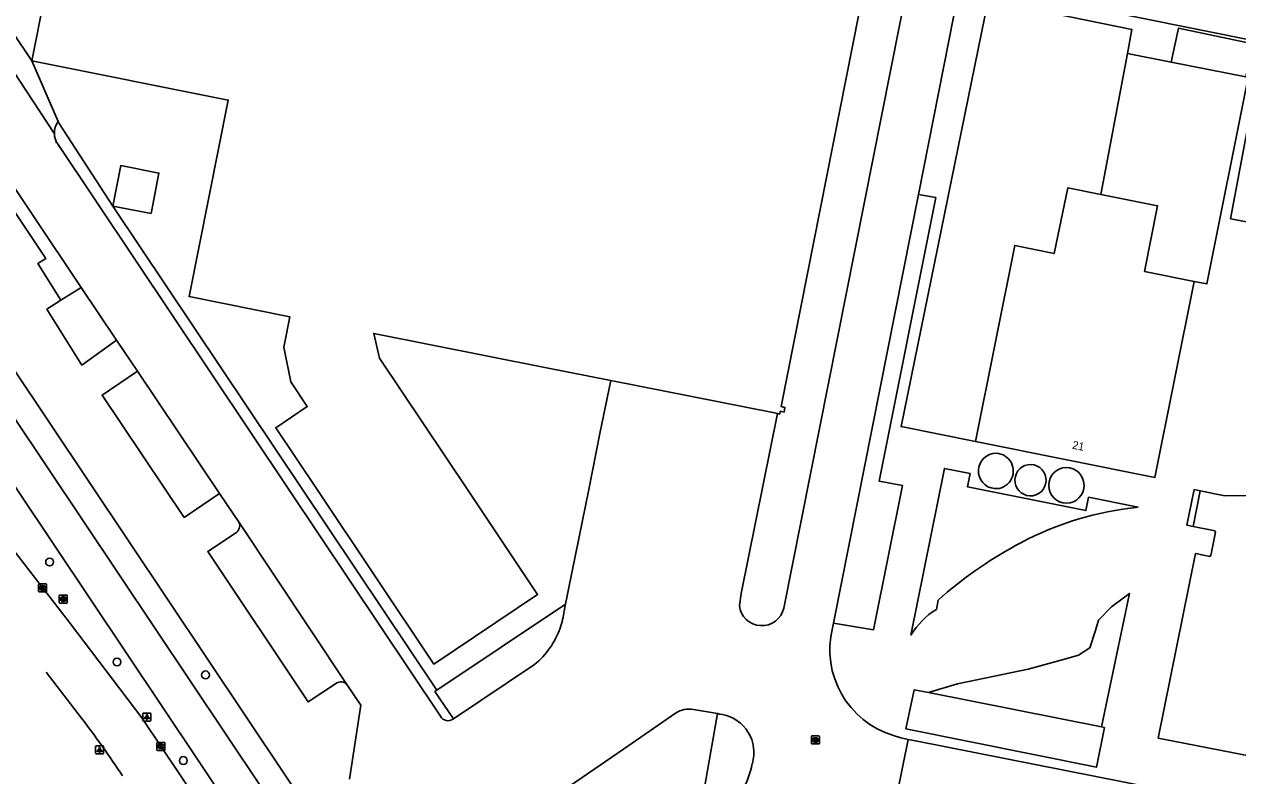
# Model space of a CAD drawing. Extents: x 158797 to 159887, y 384318 to 385255.
# Drawn here: x 159393 to 159544.7, y 384464.3 to 384558.1 of the extents above; entities that cross this region are included whole.
import ezdxf

# ---------------------------------------------------------------- set-up
doc = ezdxf.new("R2010")
doc.units = 0
for name, color, linetype in [('IMGEO_Boom', 7, 'Continuous'), ('IMGEO_Fietspad_gesloten', 7, 'Continuous'), ('IMGEO_Groenvoorziening', 7, 'Continuous'), ('IMGEO_Hek', 7, 'Continuous'), ('IMGEO_Kolk', 7, 'Continuous'), ('IMGEO_Lichtpunt', 7, 'Continuous'), ('IMGEO_Muur', 7, 'Continuous'), ('IMGEO_Opslagtank', 7, 'Continuous'), ('IMGEO_Pand', 7, 'Continuous'), ('IMGEO_Pand_nummerreeks', 7, 'Continuous'), ('IMGEO_Pand_vergunning_verleend', 7, 'Continuous'), ('IMGEO_Parkeervlak_gesloten', 7, 'Continuous'), ('IMGEO_Parkeervlak_halfverhard', 7, 'Continuous'), ('IMGEO_Parkeervlak_open', 7, 'Continuous'), ('IMGEO_Rijbaan_lokaal_gesloten', 7, 'Continuous'), ('IMGEO_Rioolput', 7, 'Continuous'), ('IMGEO_Voetpad_open', 7, 'Continuous')]:
    doc.layers.add(name, color=color, linetype=linetype)

msp = doc.modelspace()

# ---------------------------------------------------------------- linework, layer by layer
at = {"layer": 'IMGEO_Boom'}
for centre in [(159396.17, 384490.97), (159404.6, 384478.47), (159415.66, 384476.86), (159412.88, 384466.16)]:
    msp.add_circle(centre, 0.489, dxfattribs=at)
at = {"layer": 'IMGEO_Fietspad_gesloten'}
for points in [[(159371.82, 384537.96), (159378.04, 384529.43), (159453.87, 384416.18), (159456.14, 384412.7), (159456.52, 384412.11), (159460.26, 384406.28), (159462.92, 384402.05), (159465.09, 384398.59), (159468.29, 384393.36)], [(159369.05, 384534.58), (159374.2, 384526.72), (159374.22, 384526.69), (159432.77, 384439.23), (159434.73, 384436.3), (159449.85, 384413.84), (159452.55, 384409.65), (159460.54, 384397.25)]]:
    msp.add_lwpolyline(points, dxfattribs=at)
at = {"layer": 'IMGEO_Groenvoorziening'}
for points in [[(159366.68, 384552.42), (159460.06, 384412.84), (159464.74, 384416.52)], [(159460.64, 384485.71), (159444.57, 384474.94)]]:
    msp.add_lwpolyline(points, dxfattribs=at)
at = {"layer": 'IMGEO_Hek'}
msp.add_lwpolyline([(159366.68, 384552.42), (159460.06, 384412.84), (159470.95, 384421.2)], dxfattribs=at)
at = {"layer": 'IMGEO_Kolk'}
for p, q in [((159394.78, 384487.3), (159394.78, 384488.15)), ((159394.86, 384488.23), (159395.71, 384488.23)), ((159395.27, 384488.01), (159395.3, 384488.01)), ((159395.78, 384488.15), (159395.78, 384487.3)), ((159395.71, 384487.23), (159394.86, 384487.23)), ((159395.29, 384487.45), (159395.27, 384487.45)), ((159409.58, 384467.5), (159409.58, 384468.36)), ((159409.65, 384468.43), (159410.5, 384468.43)), ((159410.06, 384468.21), (159410.09, 384468.21)), ((159410.58, 384468.36), (159410.58, 384467.5)), ((159410.5, 384467.43), (159409.65, 384467.43)), ((159410.09, 384467.65), (159410.06, 384467.65))]:
    msp.add_line(p, q, dxfattribs=at)
for points in [[(159394.78, 384487.3), (159394.78, 384488.15)], [(159394.86, 384488.23), (159395.71, 384488.23)], [(159395.1, 384487.93), (159395.23, 384487.93), (159395.23, 384487.77), (159395.36, 384487.93), (159395.52, 384487.93), (159395.38, 384487.78), (159395.53, 384487.53), (159395.38, 384487.53), (159395.29, 384487.69), (159395.23, 384487.62), (159395.23, 384487.53), (159395.1, 384487.53), (159395.1, 384487.93)], [(159395.78, 384488.15), (159395.78, 384487.3)], [(159395.71, 384487.23), (159394.86, 384487.23)], [(159409.58, 384467.5), (159409.58, 384468.36)], [(159409.65, 384468.43), (159410.5, 384468.43)], [(159409.9, 384468.13), (159410.02, 384468.13), (159410.02, 384467.98), (159410.15, 384468.13), (159410.31, 384468.13), (159410.17, 384467.98), (159410.32, 384467.73), (159410.17, 384467.73), (159410.08, 384467.9), (159410.02, 384467.83), (159410.02, 384467.73), (159409.9, 384467.73), (159409.9, 384468.13)], [(159410.58, 384468.36), (159410.58, 384467.5)], [(159410.5, 384467.43), (159409.65, 384467.43)]]:
    msp.add_lwpolyline(points, dxfattribs=at)
for centre, start, end in [((159394.86, 384488.15), 91.552, 178.448), ((159394.86, 384488.15), 91.552, 178.448), ((159395.71, 384488.15), 1.552, 88.448), ((159395.71, 384488.15), 1.552, 88.448), ((159394.86, 384487.3), 181.552, 268.448), ((159394.86, 384487.3), 181.552, 268.448), ((159395.71, 384487.3), 271.552, 358.448), ((159395.71, 384487.3), 271.552, 358.448), ((159409.65, 384468.36), 91.552, 178.448), ((159409.65, 384468.36), 91.552, 178.448), ((159410.5, 384468.36), 1.552, 88.448), ((159410.5, 384468.36), 1.552, 88.448), ((159409.65, 384467.51), 181.552, 268.448), ((159409.65, 384467.51), 181.552, 268.448), ((159410.5, 384467.51), 271.552, 358.448), ((159410.5, 384467.51), 271.552, 358.448)]:
    msp.add_arc(centre, 0.0765, start, end, dxfattribs=at)
for centre, major_axis, ratio, start_param, end_param in [((159395.27, 384487.73), (-0.387, 0.002), 0.722429, 4.712389, 7.853982), ((159395.29, 384487.73), (-0.39, 0.002), 0.717154, 1.570796, 4.712389), ((159410.06, 384467.93), (-0.387, 0.002), 0.722429, 4.712389, 7.853982), ((159410.09, 384467.93), (-0.39, 0.002), 0.717154, 1.570796, 4.712389)]:
    msp.add_ellipse(centre, major_axis=major_axis, ratio=ratio, start_param=start_param, end_param=end_param, dxfattribs=at)
at = {"layer": 'IMGEO_Lichtpunt'}
for p, q in [((159407.83, 384472.01), (159407.83, 384471.2)), ((159407.83, 384472.01), (159407.83, 384471.2)), ((159408.73, 384472.1), (159407.92, 384472.1)), ((159408.73, 384472.1), (159407.92, 384472.1)), ((159407.92, 384471.1), (159408.73, 384471.1)), ((159407.92, 384471.1), (159408.73, 384471.1)), ((159408.83, 384471.2), (159408.83, 384472.01)), ((159408.83, 384471.2), (159408.83, 384472.01)), ((159401.92, 384467.9), (159401.92, 384467.09)), ((159401.92, 384467.9), (159401.92, 384467.09)), ((159402.82, 384467.99), (159402.02, 384467.99)), ((159402.82, 384467.99), (159402.02, 384467.99)), ((159402.02, 384467), (159402.82, 384467)), ((159402.02, 384467), (159402.82, 384467)), ((159402.92, 384467.09), (159402.92, 384467.9)), ((159402.92, 384467.09), (159402.92, 384467.9))]:
    msp.add_line(p, q, dxfattribs=at)
for points in [[(159408.2, 384471.67), (159408.24, 384471.64), (159408.05, 384471.38), (159408.02, 384471.41), (159408.2, 384471.67)], [(159408.3, 384471.62), (159408.35, 384471.62), (159408.35, 384471.3), (159408.3, 384471.3), (159408.3, 384471.62)], [(159408.41, 384471.64), (159408.45, 384471.67), (159408.64, 384471.41), (159408.6, 384471.38), (159408.41, 384471.64)], [(159402.3, 384467.56), (159402.34, 384467.53), (159402.15, 384467.27), (159402.11, 384467.3), (159402.3, 384467.56)], [(159402.4, 384467.51), (159402.45, 384467.51), (159402.45, 384467.19), (159402.4, 384467.19), (159402.4, 384467.51)], [(159402.51, 384467.53), (159402.55, 384467.56), (159402.73, 384467.3), (159402.7, 384467.27), (159402.51, 384467.53)]]:
    msp.add_lwpolyline(points, dxfattribs=at)
for centre in [(159408.33, 384471.8), (159402.42, 384467.7)]:
    msp.add_circle(centre, 0.0994, dxfattribs=at)
for centre, start, end in [((159407.92, 384472.01), 90, 180), ((159407.92, 384472.01), 90, 180), ((159407.92, 384471.2), 180, 270), ((159407.92, 384471.2), 180, 270), ((159408.73, 384472.01), 0, 90), ((159408.73, 384472.01), 0, 90), ((159408.73, 384471.2), 270, 0), ((159408.73, 384471.2), 270, 360), ((159402.02, 384467.9), 90, 180), ((159402.02, 384467.9), 90, 180), ((159402.02, 384467.09), 180, 270), ((159402.02, 384467.09), 180, 270), ((159402.82, 384467.9), 0, 90), ((159402.82, 384467.9), 0, 90), ((159402.82, 384467.09), 270, 0), ((159402.82, 384467.09), 270, 360)]:
    msp.add_arc(centre, 0.0946, start, end, dxfattribs=at)
at = {"layer": 'IMGEO_Muur'}
for points in [[(159527.56, 384536.87), (159530.86, 384554.5), (159536.35, 384553.4), (159545.66, 384551.55), (159545.95, 384551.49), (159540.8, 384525.69), (159539.2, 384526.01)], [(159538.29, 384495.56), (159539.19, 384500)], [(159539.19, 384500), (159539.97, 384499.85)], [(159539.1, 384495.4), (159538.29, 384495.56)]]:
    msp.add_lwpolyline(points, dxfattribs=at)
at = {"layer": 'IMGEO_Opslagtank'}
for centre, radius, start, end in [((159514.46, 384502.33), 2.21, 89.7721, 264.6248), ((159514.4, 384502.33), 2.21, 266.254, 88.1429), ((159518.77, 384501.18), 1.96, 88.4125, 266.7645), ((159518.74, 384501.18), 1.96, 267.6504, 87.5266), ((159523.26, 384500.54), 2.23, 91.5382, 269.6423), ((159523.21, 384500.54), 2.23, 270.8954, 90.2851)]:
    msp.add_arc(centre, radius, start, end, dxfattribs=at)
at = {"layer": 'IMGEO_Pand'}
for points in [[(159519.58, 384671.66), (159515.47, 384650.93), (159514.85, 384647.81), (159509.62, 384621.45), (159509.05, 384618.53), (159503.78, 384591.95), (159503.2, 384589.03), (159500, 384572.9), (159497.97, 384562.69), (159497.36, 384559.59), (159487.6, 384510.37), (159488.07, 384510.28), (159487.96, 384509.7), (159487.49, 384509.79), (159487.42, 384509.45), (159487.14, 384509.51)], [(159393.96, 384553.55), (159398.81, 384578.09), (159374.24, 384582.91)], [(159466.3, 384513.64), (159458.07, 384515.27), (159436.67, 384519.51), (159437.39, 384516.42), (159448.38, 384500), (159457.15, 384486.89), (159444.18, 384478.21), (159429.61, 384500), (159424.44, 384507.73), (159428.37, 384510.37), (159426.3, 384513.46), (159425.44, 384517.8), (159426.18, 384521.59), (159413.6, 384524.11), (159418.49, 384548.67), (159393.96, 384553.55)], [(159404.07, 384535.42), (159408.85, 384534.5), (159409.83, 384539.55), (159405.06, 384540.48), (159404.07, 384535.42)], [(159527.56, 384536.87), (159523.4, 384537.7), (159521.73, 384529.52), (159516.79, 384530.5), (159511.87, 384506.01)], [(159539.2, 384526.01), (159533, 384527.25), (159534.64, 384535.46), (159527.56, 384536.87)], [(159539.2, 384526.01), (159534.3, 384501.51), (159511.87, 384506.01)], [(159466.3, 384513.64), (159486.76, 384509.58), (159487.14, 384509.51)], [(159545.84, 384466.78), (159534.72, 384468.97), (159539.36, 384492.01), (159541.18, 384491.64), (159541.21, 384491.78), (159541.3, 384491.76), (159541.89, 384494.71), (159541.8, 384494.72), (159541.83, 384494.85), (159539.1, 384495.4), (159539.97, 384499.85), (159543.04, 384499.23), (159545.96, 384499.26), (159549.01, 384514.8), (159549.04, 384514.96)]]:
    msp.add_lwpolyline(points, dxfattribs=at)
at = {"layer": 'IMGEO_Pand_vergunning_verleend'}
msp.add_lwpolyline([(159547.36, 384553.07), (159569.65, 384548.89), (159576.13, 384542.83), (159573.4, 384528.28), (159543.75, 384533.84), (159547.36, 384553.07)], dxfattribs=at)
at = {"layer": 'IMGEO_Parkeervlak_gesloten'}
msp.add_lwpolyline([(159527.56, 384536.87), (159530.86, 384554.5)], dxfattribs=at)
at = {"layer": 'IMGEO_Parkeervlak_halfverhard'}
msp.add_lwpolyline([(159505.99, 384474.66), (159527.64, 384470.36)], dxfattribs=at)
at = {"layer": 'IMGEO_Parkeervlak_open'}
for points in [[(159404.55, 384518.66), (159400.21, 384515.57), (159395.82, 384522.53), (159397.58, 384523.65)], [(159417.42, 384499.52), (159412.99, 384496.54), (159402.73, 384511.82), (159407.15, 384514.79)], [(159432.04, 384475.82), (159428.48, 384473.48), (159415.94, 384492.29), (159419.4, 384494.58)]]:
    msp.add_lwpolyline(points, dxfattribs=at)
for centre, radius, start, end in [((159418.86, 384495.5), 1.07, 300.6059, 21.162), ((159432.6, 384475), 0.991, 41.9925, 124.3672)]:
    msp.add_arc(centre, radius, start, end, dxfattribs=at)
at = {"layer": 'IMGEO_Rijbaan_lokaal_gesloten'}
for points in [[(159487.93, 384485.21), (159527.95, 384686.82)], [(159370.5, 384583.73), (159384.26, 384563.5), (159396.77, 384544.46)], [(159516.94, 384562.1), (159547.37, 384555.96), (159551.38, 384555.15), (159553.62, 384554.38)], [(159509.18, 384559.24), (159504.75, 384536.86)], [(159400.13, 384525.25), (159387.9, 384543.46)], [(159397.06, 384543.35), (159426.07, 384500), (159445.01, 384471.7)], [(159504.75, 384536.86), (159494.14, 384483.33)], [(159444.26, 384416.6), (159430.31, 384437.54), (159420.33, 384452.67), (159407.68, 384471.5), (159398.64, 384483.41), (159381.62, 384505.4), (159370.3, 384519.69), (159367.36, 384523.05), (159362.89, 384527.76), (159362.8, 384527.84)], [(159404.55, 384518.66), (159400.13, 384525.25)], [(159407.15, 384514.79), (159404.55, 384518.66)], [(159417.42, 384499.52), (159407.15, 384514.79)], [(159460.64, 384485.71), (159461.03, 384487.57), (159463.57, 384500), (159464.94, 384507), (159466.3, 384513.64)], [(159487.14, 384509.51), (159482.61, 384487.02), (159482.38, 384485.54)], [(159419.86, 384495.89), (159417.42, 384499.52)], [(159433.33, 384475.66), (159419.86, 384495.89)], [(159460.46, 384484.84), (159460.6, 384485.51), (159460.64, 384485.71)], [(159494.14, 384483.33), (159494.02, 384482.72)], [(159395.76, 384477.19), (159400.16, 384471.46)], [(159446.64, 384471.37), (159456.78, 384478.18)], [(159433.65, 384463.85), (159435.05, 384473.1), (159433.33, 384475.66)], [(159446.6, 384471.36), (159446.64, 384471.37)], [(159474.4, 384472.1), (159467.9, 384467.59), (159460.47, 384462.49), (159455.96, 384459.29)], [(159479.65, 384472.02), (159476.64, 384472.55)], [(159480.25, 384471.91), (159479.89, 384471.97), (159479.65, 384472.02)], [(159501.64, 384469.29), (159502.55, 384469.01), (159503.48, 384468.8)], [(159503.48, 384468.8), (159502.14, 384462.21)], [(159597.88, 384450.13), (159504.38, 384468.61), (159503.48, 384468.8)]]:
    msp.add_lwpolyline(points, dxfattribs=at)
for centre, radius, start, end in [((159399.27, 384544.5), 2.5, 181.0157, 207.5412), ((159450.1, 384486.16), 10.45, 340.7795, 352.7545), ((159485.18, 384485.83), 2.82, 185.8345, 347.3201), ((159450.27, 384486.12), 10.28, 309.3482, 340.6458), ((159504.87, 384480), 11.19, 165.9283, 253.1803), ((159299.2, 384394.13), 127.17, 33.4719, 37.4526), ((159445.95, 384472.2), 1.07, 207.8742, 307.5396), ((159476.12, 384469.39), 3.2, 80.6556, 122.3392), ((159479.37, 384467.17), 4.82, 343.483, 79.4573), ((159472.32, 384468.23), 11.92, 307.2509, 348.2436)]:
    msp.add_arc(centre, radius, start, end, dxfattribs=at)
at = {"layer": 'IMGEO_Rioolput'}
for p, q in [((159397.38, 384485.9), (159397.38, 384486.75)), ((159397.45, 384486.83), (159398.31, 384486.83)), ((159397.87, 384486.61), (159397.89, 384486.61)), ((159398.38, 384486.75), (159398.38, 384485.9)), ((159398.31, 384485.83), (159397.45, 384485.83)), ((159397.89, 384486.05), (159397.86, 384486.05)), ((159491.38, 384468.32), (159491.38, 384469.17)), ((159491.45, 384469.24), (159492.3, 384469.24)), ((159492.3, 384468.24), (159491.45, 384468.24)), ((159491.86, 384469.02), (159491.89, 384469.02)), ((159491.89, 384468.46), (159491.86, 384468.46)), ((159492.38, 384469.17), (159492.38, 384468.32))]:
    msp.add_line(p, q, dxfattribs=at)
for points in [[(159397.38, 384485.9), (159397.38, 384486.75)], [(159397.45, 384486.83), (159398.31, 384486.83)], [(159397.97, 384486.52), (159397.71, 384486.53), (159397.71, 384486.13)], [(159397.71, 384486.13), (159397.84, 384486.13), (159397.84, 384486.29), (159397.85, 384486.29)], [(159397.89, 384486.45), (159397.84, 384486.45), (159397.84, 384486.36)], [(159397.84, 384486.36), (159397.89, 384486.36)], [(159397.9, 384486.26), (159397.97, 384486.13), (159398.11, 384486.13), (159398.04, 384486.25)], [(159398.38, 384486.75), (159398.38, 384485.9)], [(159398.31, 384485.83), (159397.45, 384485.83)], [(159491.38, 384468.32), (159491.38, 384469.17)], [(159491.45, 384469.24), (159492.3, 384469.24)], [(159492.3, 384468.24), (159491.45, 384468.24)], [(159491.97, 384468.94), (159491.71, 384468.94), (159491.71, 384468.54)], [(159491.71, 384468.54), (159491.84, 384468.54), (159491.84, 384468.71), (159491.85, 384468.71)], [(159491.89, 384468.86), (159491.84, 384468.86), (159491.84, 384468.78)], [(159491.84, 384468.78), (159491.89, 384468.78)], [(159491.89, 384468.68), (159491.97, 384468.54), (159492.11, 384468.54), (159492.04, 384468.67)], [(159492.38, 384469.17), (159492.38, 384468.32)]]:
    msp.add_lwpolyline(points, dxfattribs=at)
for centre, radius, start, end in [((159397.45, 384486.75), 0.0765, 91.552, 178.448), ((159397.45, 384486.75), 0.0765, 91.552, 178.448), ((159397.85, 384486.24), 0.0533, 26.0293, 88.6989), ((159397.9, 384486.35), 0.0964, 77.0061, 93.1865), ((159397.88, 384486.55), 0.19, 274.7715, 282.9687), ((159397.91, 384486.41), 0.0378, 276.6634, 79.6772), ((159397.97, 384486.41), 0.109, 350.3612, 89.416), ((159397.96, 384486.41), 0.112, 277.5842, 350.9817), ((159397.95, 384486.2), 0.108, 29.5134, 73.7905), ((159398.3, 384486.75), 0.0765, 1.552, 88.448), ((159398.3, 384486.75), 0.0765, 1.552, 88.448), ((159397.45, 384485.9), 0.0765, 181.552, 268.448), ((159397.45, 384485.9), 0.0765, 181.552, 268.448), ((159398.3, 384485.9), 0.0765, 271.552, 358.448), ((159398.3, 384485.9), 0.0765, 271.552, 358.448), ((159491.45, 384469.17), 0.0765, 91.552, 178.448), ((159491.45, 384469.17), 0.0765, 91.552, 178.448), ((159491.45, 384468.32), 0.0765, 181.552, 268.448), ((159491.45, 384468.32), 0.0765, 181.552, 268.448), ((159491.85, 384468.65), 0.0533, 26.0293, 88.6989), ((159491.9, 384468.77), 0.0964, 77.0061, 93.1865), ((159491.87, 384468.97), 0.19, 274.7715, 282.9687), ((159491.91, 384468.82), 0.0378, 276.6634, 79.6772), ((159491.96, 384468.83), 0.109, 350.3612, 89.416), ((159491.96, 384468.83), 0.112, 277.5842, 350.9817), ((159491.95, 384468.62), 0.108, 29.5134, 73.7905), ((159492.3, 384469.17), 0.0765, 1.552, 88.448), ((159492.3, 384469.17), 0.0765, 1.552, 88.448), ((159492.3, 384468.32), 0.0765, 271.552, 358.448), ((159492.3, 384468.32), 0.0765, 271.552, 358.448)]:
    msp.add_arc(centre, radius, start, end, dxfattribs=at)
for centre, major_axis, ratio, start_param, end_param in [((159397.87, 384486.33), (-0.387, 0.002), 0.722429, 4.712389, 7.853982), ((159397.89, 384486.33), (-0.39, 0.002), 0.717154, 1.570796, 4.712389), ((159491.86, 384468.74), (-0.387, 0.002), 0.722429, 4.712389, 7.853982), ((159491.89, 384468.74), (-0.39, 0.002), 0.717154, 1.570796, 4.712389)]:
    msp.add_ellipse(centre, major_axis=major_axis, ratio=ratio, start_param=start_param, end_param=end_param, dxfattribs=at)
at = {"layer": 'IMGEO_Voetpad_open'}
for points in [[(159393.96, 384553.55), (159374.24, 384582.91)], [(159511.87, 384506.01), (159502.59, 384507.88), (159513.48, 384561.15), (159531.42, 384557.48), (159530.86, 384554.5)], [(159530.86, 384554.5), (159536.35, 384553.4), (159537.23, 384557.63), (159546.55, 384555.71), (159545.66, 384551.55), (159545.95, 384551.49), (159540.8, 384525.69), (159539.2, 384526.01)], [(159397.25, 384545.98), (159393.96, 384553.55)], [(159404.07, 384535.42), (159397.37, 384545.72), (159397.25, 384545.98)], [(159397.58, 384523.65), (159394.68, 384528.24), (159395.69, 384528.88), (159388.05, 384540.28), (159386.33, 384542.86)], [(159504.75, 384536.86), (159506.92, 384536.48), (159499.83, 384501.07), (159502.74, 384500.5), (159499.15, 384482.5), (159494.14, 384483.33)], [(159444.57, 384474.94), (159404.07, 384535.42)], [(159397.58, 384523.65), (159400.13, 384525.25)], [(159532.2, 384497.81), (159526.02, 384499.05), (159525.68, 384497.39), (159510.87, 384500.37), (159511.2, 384502), (159507.99, 384502.65), (159503.81, 384481.83)], [(159505.99, 384474.66), (159509.63, 384475.75), (159514.04, 384476.66), (159518.45, 384477.57), (159523.18, 384478.88), (159524.77, 384479.32), (159526.17, 384480.26), (159526.86, 384482.42), (159527.27, 384483.69), (159528.86, 384485.35), (159530.34, 384486.46), (159531.11, 384487.03), (159527.64, 384470.36)], [(159507, 384485.05), (159507.2, 384486.19), (159507.84, 384486.76)], [(159444.57, 384474.94), (159444.33, 384474.78), (159446.64, 384471.37)], [(159527.64, 384470.36), (159527.99, 384470.28), (159526.99, 384465.33), (159503.18, 384470.12), (159504.22, 384474.99), (159505.99, 384474.66)], [(159479.65, 384472.02), (159477.8, 384461.59), (159477.57, 384461.15), (159468.35, 384454.97), (159462.91, 384451.31)]]:
    msp.add_lwpolyline(points, dxfattribs=at)
for centre, radius, start, end in [((159399.31, 384544.5), 2.54, 144.2382, 180.9125), ((159536.2, 384458.19), 39.82, 95.7681, 117.9563), ((159542.07, 384446.94), 52.51, 117.857, 130.6853), ((159511.91, 384476.98), 9.44, 121.2948, 149.0983)]:
    msp.add_arc(centre, radius, start, end, dxfattribs=at)

# ---------------------------------------------------------------- texts
at = {"layer": 'IMGEO_Pand_nummerreeks'}
msp.add_text('21', height=1, rotation=348.6554, dxfattribs=at).set_placement((159523.91, 384505.13))

doc.saveas('drawing.dxf')
